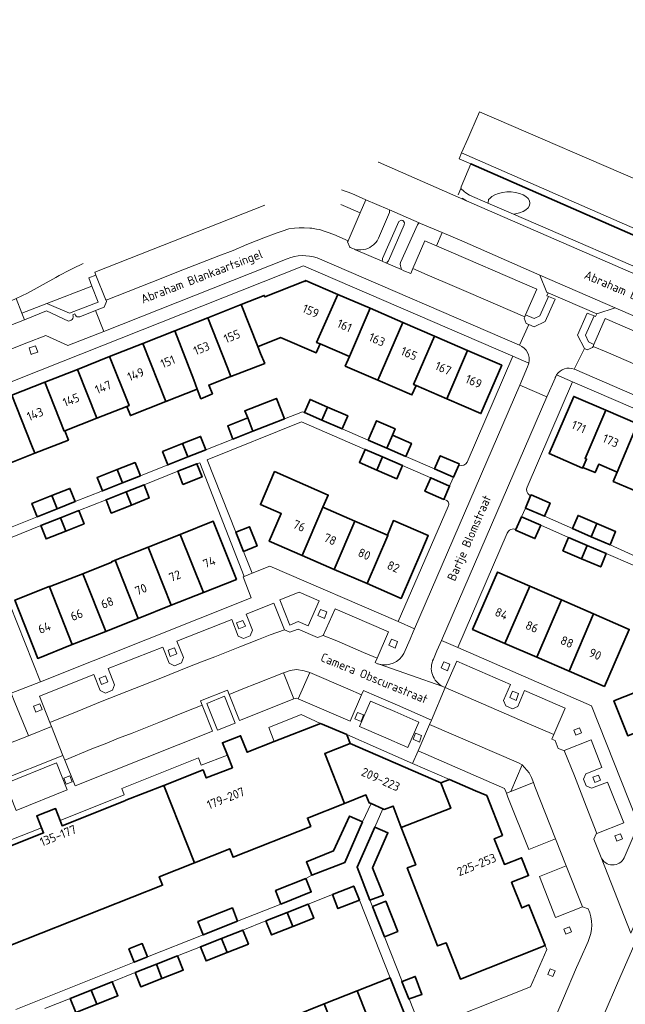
# Model space of a CAD drawing. Header units: metres. Extents: x 152391 to 157968, y 462336 to 467280.
# Tile 285 of 656: x 155087 to 155180, y 465102 to 465253. Entities that reach past the tile are written whole.
import ezdxf
from ezdxf.enums import TextEntityAlignment as Align

# ---------------------------------------------------------------- set-up
doc = ezdxf.new("R2010")
doc.units = ezdxf.units.M
doc.header["$LTSCALE"] = 0.75
for name, color, linetype, lineweight in [('B-WE-GK-BESCHOEIING-G', 251, 'GK-BESCHOEIING', 35), ('B-WE-GR-BEPLANTING_CULTUUR_HEESTERS-GV', 251, 'Continuous', 18), ('B-WE-GR-GROENVOORZIENING-GV', 251, 'Continuous', 18), ('B-WE-OG-BEBOUWING-GV', 6, 'Continuous', 35), ('B-WE-OG-BEBOUWING-T18', 1, 'Continuous', 18), ('B-WE-OG-TERREIN_CULTUURSCHEIDING-GV', 251, 'Continuous', 18), ('B-WE-OG-TOPOGRAFIE-T18', 1, 'Continuous', 18), ('B-WE-OG-WATER_SLOOT-GV', 251, 'Continuous', 18), ('B-WE-VH-VERHARDING_ASFALT-GV', 251, 'Continuous', 18), ('B-WE-VH-VERHARDING_BETONSTRAATSTEEN-GV', 251, 'Continuous', 18), ('B-WE-VH-VERHARDING_TEGEL-GV', 251, 'Continuous', 18)]:
    doc.layers.add(name, color=color, linetype=linetype, lineweight=lineweight)
doc.styles.add('NLCS-ISO-M750-T18', font='NLCS-ISO.ttf', dxfattribs={"height": 1.35})
doc.linetypes.add('GK-BESCHOEIING', pattern='A,30,-5,[1,NLCS.SHX,S=1,R=0,X=0,Y=0],-5', length=40)

msp = doc.modelspace()

# ---------------------------------------------------------------- linework, layer by layer
at = {"layer": 'B-WE-GK-BESCHOEIING-G'}
msp.add_lwpolyline([(155210.72, 465207.35), (155156.7, 465230.99)], dxfattribs=at)
at = {"layer": 'B-WE-GR-BEPLANTING_CULTUUR_HEESTERS-GV'}
for points in [[(155168.58, 465211.15), (155168.36, 465211.24), (155167.29, 465213.88), (155155.3, 465219.16), (155152.26, 465220.45), (155151.4, 465218.41), (155166.83, 465211.76), (155165.11, 465207.81), (155166.42, 465207.22), (155167.31, 465207.62), (155168.63, 465210.63), (155168.4, 465210.73)], [(155091.49, 465209.55), (155094.94, 465208.03), (155099.37, 465209.76), (155098.42, 465212.21)], [(155127.89, 465152.75), (155129.46, 465148.73), (155129.86, 465148.88), (155130.16, 465148.76), (155131.94, 465152.8), (155131.07, 465153.05), (155129.87, 465153.25), (155128.9, 465153.1)], [(155164.58, 465138.62), (155162.85, 465134.5), (155166.33, 465135.87), (155166.04, 465136.68), (155165.67, 465137.37)]]:
    msp.add_lwpolyline(points, close=True, dxfattribs=at)
at = {"layer": 'B-WE-GR-GROENVOORZIENING-GV'}
for points in [[(155088.8, 465202.71), (155088.76, 465202.7), (155089.09, 465201.7), (155089.27, 465201.77), (155090.09, 465202.07), (155089.75, 465203.04)], [(155133.18, 465161.56), (155134.16, 465161.12), (155134.52, 465162.14), (155133.59, 465162.51)], [(155120.67, 465160.45), (155121.02, 465159.49), (155122.02, 465159.9), (155121.64, 465160.82)], [(155144.08, 465156.98), (155145.06, 465156.54), (155145.41, 465157.57), (155144.48, 465157.94)], [(155110.12, 465156.21), (155110.47, 465155.25), (155111.46, 465155.65), (155111.09, 465156.58)], [(155152.14, 465153.51), (155153.12, 465153.07), (155153.47, 465154.09), (155152.54, 465154.46)], [(155099.51, 465151.9), (155099.86, 465150.94), (155100.86, 465151.35), (155100.48, 465152.27)], [(155162.7, 465148.96), (155163.69, 465148.52), (155164.04, 465149.55), (155163.11, 465149.92)], [(155089.43, 465147.64), (155089.78, 465146.68), (155090.78, 465147.09), (155090.4, 465148.01)], [(155138.85, 465145.69), (155139.83, 465145.25), (155140.18, 465146.27), (155139.25, 465146.64)], [(155172.83, 465143.16), (155173.71, 465143.52), (155173.42, 465144.28), (155172.53, 465143.95)], [(155147.8, 465142.53), (155148.78, 465142.08), (155149.13, 465143.11), (155148.2, 465143.48)], [(155094.08, 465136.57), (155094.45, 465135.64), (155095.38, 465136.01), (155095.01, 465136.94)], [(155175.75, 465135.9), (155176.63, 465136.26), (155176.33, 465137.02), (155175.45, 465136.69)], [(155179.14, 465126.88), (155180.02, 465127.24), (155179.72, 465128), (155178.84, 465127.67)], [(155171.3, 465112.56), (155172.19, 465112.92), (155171.89, 465113.68), (155171, 465113.35)], [(155169.31, 465106.07), (155169.65, 465106.96), (155168.89, 465107.26), (155168.53, 465106.38)]]:
    msp.add_lwpolyline(points, close=True, dxfattribs=at)
at = {"layer": 'B-WE-OG-BEBOUWING-GV'}
for points in [[(155133.5, 465203.33), (155132.98, 465203.55), (155136.23, 465210.94), (155131.28, 465213.08), (155131.2, 465212.91), (155131.09, 465212.95), (155125.01, 465210.55), (155124.93, 465210.77), (155121.38, 465209.36), (155123.93, 465202.9), (155123.96, 465202.91), (155127.45, 465204.33), (155127.44, 465204.3), (155132.89, 465201.94)], [(155138.01, 465201.38), (155141.2, 465208.79), (155136.23, 465210.94), (155132.98, 465203.55), (155133.5, 465203.33)], [(155116.22, 465207.32), (155119.22, 465199.82), (155119.79, 465198.33), (155125, 465200.33), (155124.35, 465201.84), (155123.93, 465202.9), (155121.38, 465209.36)], [(155146.24, 465206.62), (155141.2, 465208.79), (155138.01, 465201.38), (155137.38, 465199.91), (155142.41, 465197.73)], [(155111.14, 465205.31), (155114.1, 465197.79), (155114.6, 465196.36), (155115.17, 465194.9), (155116.95, 465195.66), (155116.39, 465196.98), (155119.63, 465198.27), (155119.79, 465198.33), (155119.22, 465199.82), (155116.22, 465207.32)], [(155151.08, 465204.53), (155146.24, 465206.62), (155142.41, 465197.73), (155147.62, 465195.47), (155148.28, 465196.93), (155147.89, 465197.1)], [(155109.78, 465194.46), (155114.6, 465196.36), (155114.1, 465197.79), (155111.14, 465205.31), (155106.23, 465203.37)], [(155109.78, 465194.46), (155106.23, 465203.37), (155101.14, 465201.36), (155104.12, 465193.85), (155103.76, 465193.71), (155104.32, 465192.3)], [(155152.99, 465194.89), (155156.18, 465202.32), (155151.08, 465204.53), (155147.89, 465197.1), (155148.28, 465196.93)], [(155156.18, 465202.32), (155152.99, 465194.89), (155158.24, 465192.62), (155161.46, 465200.04)], [(155096.19, 465199.4), (155099.17, 465191.9), (155103.76, 465193.71), (155104.12, 465193.85), (155101.14, 465201.36)], [(155096.19, 465199.4), (155091.17, 465197.42), (155094.13, 465189.91), (155094.24, 465189.95), (155099.17, 465191.9)], [(155091.17, 465197.42), (155086.1, 465195.42), (155089.08, 465187.92), (155089.64, 465186.51), (155094.8, 465188.54), (155094.24, 465189.95), (155094.13, 465189.91)], [(155089.64, 465186.51), (155089.08, 465187.92), (155086.1, 465195.42), (155080.99, 465193.4), (155083.96, 465185.9), (155084.52, 465184.48)], [(155122.37, 465191.93), (155123.18, 465189.89), (155125.95, 465190.98), (155128.01, 465191.79), (155126.78, 465194.94), (155121.93, 465193.03)], [(155134.67, 465193.62), (155131.97, 465194.79), (155131.1, 465192.76), (155133.8, 465191.59)], [(155173.94, 465184.33), (155174.5, 465185.62), (155174.27, 465185.72), (155177.47, 465193.12), (155172.52, 465195.26), (155168.72, 465186.46), (155173.89, 465184.22)], [(155133.8, 465191.59), (155136.88, 465190.26), (155137.76, 465192.28), (155134.67, 465193.62)], [(155182.32, 465191.03), (155177.47, 465193.12), (155174.27, 465185.72), (155174.5, 465185.62), (155173.94, 465184.33), (155175.8, 465183.53), (155176.36, 465184.82), (155179.21, 465183.58)], [(155122.37, 465191.93), (155119.31, 465190.72), (155120.11, 465188.68), (155123.18, 465189.89)], [(155140.88, 465188.53), (155143.77, 465187.28), (155144.63, 465189.28), (155145.05, 465190.27), (155142.17, 465191.51)], [(155183.44, 465180.1), (155187.23, 465188.91), (155182.32, 465191.03), (155179.21, 465183.58), (155178.61, 465182.19)], [(155112.36, 465187.99), (155113.17, 465185.94), (155115.94, 465187.04), (155115.13, 465189.09)], [(155146.69, 465186.02), (155147.55, 465188.01), (155144.63, 465189.28), (155143.77, 465187.28)], [(155113.17, 465185.94), (155112.36, 465187.99), (155109.27, 465186.76), (155110.08, 465184.71)], [(155143.1, 465185.95), (155140.42, 465187.11), (155139.55, 465185.09), (155142.23, 465183.93)], [(155103.13, 465181.95), (155105.87, 465183.04), (155105.06, 465185.08), (155102.32, 465183.99)], [(155143.1, 465185.95), (155142.23, 465183.93), (155145.33, 465182.59), (155146.2, 465184.61)], [(155154.03, 465182.85), (155154.83, 465184.69), (155154.9, 465184.86), (155151.98, 465186.12), (155151.11, 465184.11)], [(155102.32, 465183.99), (155099.21, 465182.76), (155100.02, 465180.72), (155103.13, 465181.95)], [(155112.41, 465181.7), (155115.36, 465182.86), (155114.56, 465184.89), (155111.61, 465183.73)], [(155133.95, 465178.22), (155134.76, 465180.09), (155126.51, 465183.68), (155124.33, 465178.63), (155127.53, 465177.24), (155125.69, 465172.99), (155130.73, 465170.8)], [(155152.55, 465179.41), (155153.43, 465181.47), (155150.52, 465182.74), (155149.62, 465180.67)], [(155093.05, 465177.96), (155095.83, 465179.07), (155095.02, 465181.11), (155092.23, 465180)], [(155103.68, 465180.58), (155100.58, 465179.35), (155101.39, 465177.31), (155104.49, 465178.54)], [(155103.68, 465180.58), (155104.49, 465178.54), (155107.24, 465179.63), (155106.43, 465181.67)], [(155092.23, 465180), (155089.19, 465178.79), (155090, 465176.75), (155093.05, 465177.96)], [(155165.89, 465179.96), (155165.08, 465178.08), (155168.01, 465176.82), (155168.88, 465178.84), (155165.95, 465180.1)], [(155094.4, 465174.55), (155097.21, 465175.66), (155096.4, 465177.7), (155093.59, 465176.59)], [(155130.73, 465170.8), (155135.67, 465168.66), (155138.86, 465176.09), (155133.95, 465178.22)], [(155094.4, 465174.55), (155093.59, 465176.59), (155090.55, 465175.38), (155091.36, 465173.34)], [(155115.55, 465165.09), (155120.64, 465167.11), (155117.08, 465176.06), (155111.99, 465174.04)], [(155138.86, 465176.09), (155135.67, 465168.66), (155140.74, 465166.46), (155143.94, 465173.89), (155143.87, 465173.93)], [(155143.87, 465173.93), (155143.94, 465173.89), (155140.74, 465166.46), (155145.96, 465164.19), (155149.14, 465171.54), (155150.14, 465173.86), (155144.79, 465176.16)], [(155164.47, 465176.74), (155163.62, 465174.8), (155163.58, 465174.7), (155166.55, 465173.4), (155167.44, 465175.44)], [(155176.08, 465175.71), (155173.19, 465176.95), (155172.32, 465174.93), (155175.21, 465173.68)], [(155120.55, 465174.39), (155121.73, 465171.43), (155123.82, 465172.26), (155122.64, 465175.22)], [(155178.1, 465172.44), (155178.97, 465174.46), (155176.08, 465175.71), (155175.21, 465173.68)], [(155111.99, 465174.04), (155107.06, 465172.08), (155110.62, 465163.13), (155115.55, 465165.09)], [(155171.72, 465173.57), (155170.85, 465171.53), (155173.74, 465170.29), (155174.61, 465172.33), (155171.72, 465173.57)], [(155101.98, 465170.06), (155102.53, 465168.66), (155105.52, 465161.11), (155110.62, 465163.13), (155107.06, 465172.08)], [(155173.74, 465170.29), (155176.68, 465169.03), (155177.51, 465171.09), (155174.61, 465172.33)], [(155097.01, 465167.99), (155100.54, 465159.13), (155105.52, 465161.11), (155102.53, 465168.66), (155101.98, 465170.06), (155101.43, 465169.84), (155101.47, 465169.74)], [(155100.54, 465159.13), (155097.01, 465167.99), (155092.11, 465166.07), (155091.87, 465165.98), (155095.39, 465157.09)], [(155165.76, 465166.08), (155160.8, 465168.24), (155156.96, 465159.42), (155161.94, 465157.27)], [(155091.87, 465165.98), (155091.85, 465166.03), (155086.56, 465163.93), (155090.08, 465154.98), (155095.39, 465157.09)], [(155166.83, 465155.16), (155170.66, 465163.95), (155165.76, 465166.08), (155161.94, 465157.27)], [(155175.58, 465161.81), (155170.66, 465163.95), (155166.83, 465155.16), (155171.8, 465153.01)], [(155171.8, 465153.01), (155177.25, 465150.65), (155181.07, 465159.42), (155175.58, 465161.81)], [(155188.4, 465145.93), (155189.82, 465146.49), (155187.64, 465152), (155178.69, 465148.47), (155180.82, 465143.08), (155188.34, 465146.08)], [(155133.58, 465144.98), (155126.45, 465142.18), (155122.29, 465140.54), (155121.27, 465143.09), (155118.49, 465142), (155119.24, 465140.11), (155120.01, 465138.17), (155116, 465136.59), (155115.52, 465137.83), (155109.47, 465135.45), (155114.19, 465123.55), (155119.62, 465125.7), (155120.13, 465124.4), (155132.08, 465129.13), (155131.56, 465130.43), (155137.26, 465132.68), (155134.22, 465140.36), (155138.11, 465141.9), (155137.6, 465143.25)], [(155152.07, 465135.85), (155138.11, 465141.9), (155134.22, 465140.36), (155137.26, 465132.68), (155140.56, 465133.99), (155141.04, 465132.79), (155141.36, 465132.64), (155143.14, 465131.84), (155143.38, 465131.74), (155144.73, 465132.26), (155146, 465128.97), (155153.6, 465131.92)], [(155075.28, 465121.91), (155079.99, 465110.01), (155085.44, 465112.17), (155085.95, 465110.87), (155109.27, 465120.1), (155108.76, 465121.4), (155114.19, 465123.55), (155109.47, 465135.45), (155103.63, 465133.16), (155103.46, 465133.09), (155103.48, 465133.05), (155093.82, 465129.24), (155093.51, 465130.07), (155092.82, 465131.89), (155089.93, 465130.75), (155090.66, 465128.92), (155090.98, 465128.13), (155081.26, 465124.31), (155080.8, 465124.13)], [(155152.07, 465135.85), (155153.6, 465131.92), (155146, 465128.97), (155148.23, 465123.25), (155146.92, 465122.75), (155151.58, 465110.77), (155152.91, 465111.24), (155155.08, 465105.66), (155168.15, 465110.84), (155165.64, 465117.07), (155164.53, 465116.62), (155162.96, 465120.56), (155165.58, 465121.59), (155164.49, 465124.33), (155161.87, 465123.29), (155160.3, 465127.25), (155161.55, 465127.75), (155159.13, 465133.89), (155157.42, 465134.59), (155153.39, 465136.36)], [(155140.05, 465129.85), (155138.03, 465130.73), (155135.58, 465125.41), (155131.41, 465123.68), (155132.26, 465121.63), (155137.32, 465123.61)], [(155141.17, 465117.81), (155143.24, 465118.55), (155141.58, 465122.77), (155143.94, 465128.16), (155141.92, 465129.04), (155139.2, 465122.85)], [(155127.48, 465117.21), (155132.16, 465119.06), (155131.32, 465121.11), (155126.66, 465119.27)], [(155135.4, 465118.69), (155136.24, 465116.5), (155139.56, 465117.78), (155138.68, 465119.97)], [(155128.42, 465115.91), (155129.29, 465113.74), (155132.52, 465115.02), (155131.66, 465117.2)], [(155143.42, 465112.18), (155145.46, 465112.99), (155143.61, 465117.64), (155141.57, 465116.83)], [(155120.82, 465114.57), (155120.01, 465116.61), (155114.71, 465114.52), (155115.52, 465112.46)], [(155129.29, 465113.74), (155128.42, 465115.91), (155125.17, 465114.62), (155126.04, 465112.45)], [(155118.36, 465111.92), (155119.22, 465109.75), (155122.48, 465111.04), (155121.61, 465113.21)], [(155106.97, 465109.08), (155106.14, 465111.13), (155104.09, 465110.3), (155104.92, 465108.26)], [(155119.22, 465109.75), (155118.36, 465111.92), (155115.11, 465110.64), (155115.98, 465108.46)], [(155109.18, 465105.76), (155108.33, 465107.96), (155105.08, 465106.67), (155105.93, 465104.48)], [(155108.33, 465107.96), (155109.18, 465105.76), (155112.46, 465107.05), (155111.6, 465109.24)], [(155098.31, 465103.98), (155099.18, 465101.81), (155102.42, 465103.1), (155101.55, 465105.27)], [(155144.28, 465105.86), (155139.2, 465103.85), (155142.27, 465096.1), (155147.34, 465098.11)], [(155146.13, 465105.3), (155146.08, 465105.28), (155147.14, 465102.61), (155147.21, 465102.63), (155149.16, 465103.31), (155148.14, 465106.07)], [(155095.06, 465102.69), (155095.92, 465100.52), (155099.18, 465101.81), (155098.31, 465103.98)], [(155142.27, 465096.1), (155139.2, 465103.85), (155134.12, 465101.84), (155137.19, 465094.09)], [(155137.19, 465094.09), (155134.12, 465101.84), (155129.05, 465099.83), (155132.12, 465092.07)]]:
    msp.add_lwpolyline(points, close=True, dxfattribs=at)
at = {"layer": 'B-WE-OG-TERREIN_CULTUURSCHEIDING-GV'}
for points in [[(155183.97, 465214.28), (155182.81, 465214.79), (155168.6, 465220.94), (155163.27, 465223.26), (155159.32, 465224.98), (155156.5, 465226.21), (155155.92, 465226.56), (155155.67, 465226.75), (155155.13, 465227.22), (155154.73, 465226.25)], [(155099.03, 465213.89), (155098.85, 465214.35), (155125, 465224.67)], [(155155.36, 465225.73), (155156.03, 465225.33), (155156.04, 465225.32), (155201.74, 465205.41), (155213.57, 465200.25), (155216.1, 465199.18), (155218.48, 465198.18)], [(155092.87, 465213.55), (155088.5, 465211.12), (155086.78, 465210.32), (155087.64, 465208.07), (155091.49, 465209.55), (155098.42, 465212.21), (155097.93, 465213.46), (155099.03, 465213.89)], [(155220.25, 465190.81), (155216.06, 465192.62), (155213.64, 465193.69), (155211.14, 465194.82), (155206.69, 465196.75), (155199.38, 465199.93), (155178.87, 465208.85), (155176.06, 465207.95), (155175.86, 465207.54), (155175.66, 465207.62), (155174.32, 465204.66), (155174.77, 465203.62), (155175.63, 465203.21), (155177.36, 465207.22), (155198.56, 465198.03), (155205.88, 465194.86), (155205.37, 465193.68), (155204.06, 465190.63), (155203.98, 465190.45), (155204.31, 465189.57), (155206.56, 465188.47), (155206.9, 465188.29)]]:
    msp.add_lwpolyline(points, dxfattribs=at)
msp.add_lwpolyline([(155097.06, 465215.69, 0.01664), (155092.87, 465213.55)], format="xyb", dxfattribs=at)
at = {"layer": 'B-WE-OG-WATER_SLOOT-GV'}
for points in [[(155226.38, 465253.16), (155222.77, 465244.82), (155217.78, 465233.25), (155215.17, 465227.21), (155213.79, 465227.8), (155202.88, 465223.47), (155202.29, 465222.1), (155196.41, 465224.64), (155185.45, 465229.37), (155184.65, 465227.51), (155158.01, 465239.01), (155156.68, 465235.94), (155156.21, 465234.84), (155155.28, 465232.71), (155211.15, 465208.25)], [(155211.15, 465208.25), (155155.28, 465232.71), (155154.88, 465231.77), (155156.7, 465230.99), (155210.72, 465207.35)], [(155210.72, 465207.35), (155156.7, 465230.99), (155155.23, 465227.46), (155155.13, 465227.22), (155155.67, 465226.75), (155155.92, 465226.56), (155156.5, 465226.21), (155159.32, 465224.98), (155159.39, 465225.32), (155159.43, 465225.51), (155159.6, 465225.66), (155159.94, 465225.98), (155160.39, 465226.25), (155160.94, 465226.46), (155161.55, 465226.61), (155162.22, 465226.68), (155162.89, 465226.68), (155163.55, 465226.61), (155164.17, 465226.46), (155164.72, 465226.25), (155165.17, 465225.98), (155165.51, 465225.66), (155165.71, 465225.32), (155165.79, 465224.95), (155165.71, 465224.59), (155165.51, 465224.25), (155165.17, 465223.93), (155164.72, 465223.66), (155164.17, 465223.45), (155163.55, 465223.3), (155163.27, 465223.26)], [(155163.27, 465223.26), (155168.6, 465220.94), (155182.81, 465214.79)]]:
    msp.add_lwpolyline(points, dxfattribs=at)
msp.add_lwpolyline([(155163.27, 465223.26), (155163.55, 465223.3), (155164.17, 465223.45), (155164.72, 465223.66), (155165.17, 465223.93), (155165.51, 465224.25), (155165.71, 465224.59), (155165.79, 465224.95), (155165.71, 465225.32), (155165.51, 465225.66), (155165.17, 465225.98), (155164.72, 465226.25), (155164.17, 465226.46), (155163.55, 465226.61), (155162.89, 465226.68), (155162.22, 465226.68), (155161.55, 465226.61), (155160.94, 465226.46), (155160.39, 465226.25), (155159.94, 465225.98), (155159.6, 465225.66), (155159.43, 465225.51), (155159.39, 465225.32), (155159.32, 465224.98)], close=True, dxfattribs=at)
at = {"layer": 'B-WE-VH-VERHARDING_ASFALT-GV'}
for points in [[(155136.79, 465227), (155138.41, 465226.43), (155140.56, 465225.49), (155143.93, 465224.02), (155144.16, 465223.92), (155148.75, 465221.93), (155148.95, 465221.84), (155152.26, 465220.45), (155155.3, 465219.16), (155167.29, 465213.88), (155178.87, 465208.85), (155199.38, 465199.93), (155206.69, 465196.75), (155211.14, 465194.82), (155213.64, 465193.69), (155216.1, 465199.18), (155213.57, 465200.25), (155201.74, 465205.41), (155156.04, 465225.32), (155156.03, 465225.33), (155142.51, 465231.27), (155142.46, 465231.28)], [(155062.24, 465200.41), (155065.86, 465201.83), (155065.88, 465201.84), (155083.96, 465209), (155085.32, 465209.64), (155086.78, 465210.32), (155088.5, 465211.12), (155092.87, 465213.55)]]:
    msp.add_lwpolyline(points, dxfattribs=at)
msp.add_lwpolyline([(155092.87, 465213.55, -0.01664), (155097.06, 465215.69)], format="xyb", dxfattribs=at)
at = {"layer": 'B-WE-VH-VERHARDING_BETONSTRAATSTEEN-GV'}
for points in [[(155125, 465224.67), (155098.85, 465214.35), (155099.03, 465213.89)], [(155099.03, 465213.89), (155100.5, 465210.2), (155100.58, 465210.05), (155109.3, 465213.46), (155111.46, 465214.33), (155117.93, 465216.88), (155120.13, 465217.7), (155122.23, 465218.59), (155125.1, 465219.73), (155126.51, 465220.26), (155126.88, 465220.38), (155127.69, 465220.66), (155128.72, 465220.99), (155129.58, 465221.12), (155130.29, 465221.17), (155131.04, 465221.18), (155131.93, 465221.13), (155132.22, 465221.09), (155132.95, 465220.98), (155133.4, 465220.89), (155135.61, 465220.12), (155137.81, 465219.18), (155139.68, 465223.47), (155136.7, 465224.75)], [(155164.98, 465207.5), (155156.34, 465211.2), (155154.2, 465212.14), (155149.97, 465213.95), (155147.78, 465214.93), (155147.44, 465214.15), (155146.41, 465214.58), (155146.02, 465214.75), (155143.74, 465215.73), (155143.08, 465216.02), (155138.97, 465217.8), (155138.82, 465217.86), (155138.78, 465217.88), (155138.53, 465217.98), (155138.11, 465218.15), (155138.1, 465218.17), (155137.74, 465219.02), (155137.81, 465219.18), (155135.61, 465220.12), (155133.4, 465220.89), (155132.95, 465220.98), (155132.22, 465221.09), (155131.93, 465221.13), (155131.04, 465221.18), (155130.29, 465221.17), (155129.58, 465221.12), (155128.72, 465220.99), (155127.69, 465220.66), (155126.88, 465220.38), (155126.51, 465220.26), (155125.1, 465219.73), (155122.23, 465218.59), (155120.13, 465217.7), (155117.93, 465216.88), (155111.46, 465214.33), (155109.3, 465213.46), (155100.58, 465210.05), (155100.67, 465209.83), (155100.3, 465208.99), (155098.94, 465208.45), (155100.24, 465205.24), (155128.45, 465216.42)], [(155133.04, 465216.56), (155164.16, 465203.11), (155165.61, 465206.29), (155165.21, 465206.47), (155164.89, 465207.3), (155164.98, 465207.5)], [(155172.6, 465199.45), (155174.18, 465202.6), (155173.09, 465204.68), (155174.58, 465208.06), (155175.66, 465207.62), (155175.86, 465207.54), (155176.06, 465207.95), (155168.58, 465211.15), (155168.4, 465210.73), (155168.63, 465210.63), (155169.66, 465210.19), (155168.13, 465206.77), (155166.46, 465205.92), (155165.61, 465206.29), (155164.16, 465203.11)], [(155165.39, 465199.8), (155164.22, 465196.97), (155168.36, 465195.2), (155169.64, 465198.04)], [(155150.95, 465154.87), (155151.47, 465156.12), (155151.97, 465157.25), (155152.18, 465157.74), (155168.36, 465195.2), (155164.22, 465196.97), (155148.04, 465159.53), (155147.84, 465159.06), (155147.37, 465157.94), (155146.4, 465155.73)], [(155142.35, 465154.16), (155141.99, 465154.33), (155142.29, 465155.02), (155140.18, 465155.9), (155136.1, 465157.66), (155133.98, 465158.49), (155133.13, 465158.16), (155130.12, 465159.48), (155128.85, 465159), (155128.03, 465159.34), (155125.83, 465158.6), (155124.02, 465157.85), (155121.18, 465156.76), (155117.32, 465155.21), (155115.29, 465154.42), (155113.44, 465153.71), (155108.77, 465151.84), (155099.99, 465148.37), (155096.12, 465146.81), (155091.92, 465145.14), (155092.18, 465144.5), (155092.18, 465144.48), (155093.93, 465140.04), (155094.22, 465139.34)], [(155094.22, 465139.34), (155098.4, 465141.05), (155100.47, 465141.85), (155102.52, 465142.69), (155104.59, 465143.48), (155108.72, 465145.12), (155113.02, 465146.86), (155115.39, 465147.79), (155115.13, 465148.45), (155119.24, 465150.09), (155119.51, 465149.43), (155121.63, 465150.29), (155123.73, 465151.1), (155127.89, 465152.75), (155128.9, 465153.1), (155129.87, 465153.25), (155131.07, 465153.05), (155131.94, 465152.8), (155137.79, 465150.27), (155139.86, 465149.35), (155140.16, 465150.04), (155140.66, 465149.83), (155141.82, 465149.31), (155145.39, 465147.76), (155150.63, 465145.49), (155152.77, 465150.48), (155152.4, 465150.66), (155152.37, 465150.67), (155147.4, 465152.38), (155142.57, 465154.09), (155142.56, 465154.09)], [(155142.57, 465154.09), (155147.4, 465152.38), (155152.37, 465150.67)], [(155181.29, 465112.74), (155176.73, 465124.38), (155175.63, 465127.2), (155175.98, 465128.02), (155176.05, 465128.05), (155174.43, 465132.24), (155172.62, 465136.89), (155171.04, 465140.81), (155170.98, 465140.79), (155170.14, 465141.14), (155169.64, 465142.35), (155169.16, 465142.56), (155169.45, 465143.25), (155165.36, 465145.01), (155152.77, 465150.48), (155150.63, 465145.49), (155150.34, 465144.82), (155164, 465138.89), (155164.58, 465138.62), (155165.67, 465137.37), (155166.04, 465136.68), (155166.33, 465135.87), (155166.55, 465135.29), (155169.71, 465127.21), (155171.37, 465123.08), (155171.36, 465123.07), (155173.85, 465116.79), (155173.86, 465116.79), (155174.73, 465116.45)], [(155176.73, 465124.38), (155181.29, 465112.74), (155187.02, 465126.03), (155187.48, 465126.46), (155197.26, 465130.36), (155195.39, 465135.05), (155182.72, 465130.04), (155180.27, 465124.31)], [(155137.12, 465078.29), (155139.84, 465079.36), (155171.95, 465091.69), (155172.97, 465092.33), (155174.32, 465093.6), (155179.12, 465104.68), (155179.63, 465105.86), (155181.9, 465111.16)], [(155174.72, 465111.47), (155173.46, 465108.57), (155172.96, 465107.44), (155168.94, 465098.02), (155168.15, 465096.66)], [(155184.37, 465110.37), (155181.9, 465111.16), (155179.63, 465105.86), (155179.12, 465104.68), (155174.32, 465093.6), (155175.37, 465090.89)]]:
    msp.add_lwpolyline(points, dxfattribs=at)
for points in [[(155143.74, 465215.73), (155143.92, 465215.97), (155144.03, 465216.1), (155146.46, 465221.64), (155146.48, 465221.92), (155146.36, 465222.17), (155146.23, 465222.27), (155145.96, 465222.32), (155145.62, 465222.15), (155143.11, 465216.47), (155143.1, 465216.23), (155143.08, 465216.02)], [(155147.78, 465214.93), (155149.97, 465213.95), (155154.2, 465212.14), (155156.34, 465211.2), (155164.98, 465207.5), (155165.11, 465207.81), (155166.83, 465211.76), (155151.4, 465218.41), (155149.62, 465219.18)], [(155167.29, 465213.88), (155168.36, 465211.24), (155168.58, 465211.15), (155176.06, 465207.95), (155178.87, 465208.85)], [(155175.63, 465203.21), (155175.5, 465202.92), (155177.51, 465202.09), (155183.64, 465199.45), (155191.79, 465195.9), (155196.71, 465193.78), (155199.95, 465192.41), (155201.98, 465191.5), (155204.06, 465190.63), (155205.37, 465193.68), (155205.88, 465194.86), (155198.56, 465198.03), (155177.36, 465207.22)], [(155194.97, 465189.75), (155202.73, 465186.39), (155205.07, 465185.35), (155206.56, 465188.47), (155204.31, 465189.57), (155203.98, 465190.45), (155204.06, 465190.63), (155201.98, 465191.5), (155199.95, 465192.41), (155196.71, 465193.78), (155191.79, 465195.9), (155183.64, 465199.45), (155177.51, 465202.09), (155175.5, 465202.92), (155175.43, 465202.75), (155174.57, 465202.42), (155174.18, 465202.6), (155172.6, 465199.45), (155172.64, 465199.43)], [(155130.28, 465165.16), (155127.29, 465163.98), (155128.83, 465160.09), (155130.12, 465160.64), (155131.66, 465159.97), (155133.37, 465163.81)], [(155128.03, 465159.34), (155126.37, 465163.46), (155122.13, 465161.78), (155123.11, 465159.29), (155122.75, 465158.46), (155121.72, 465158.05), (155120.9, 465158.41), (155119.91, 465160.93), (155111.49, 465157.6), (155112.51, 465155.1), (155112.18, 465154.27), (155111.11, 465153.85), (155110.27, 465154.22), (155109.3, 465156.71), (155100.89, 465153.4), (155101.88, 465150.91), (155101.57, 465150.07), (155100.5, 465149.65), (155099.66, 465150.02), (155098.69, 465152.49), (155090.33, 465149.18), (155091.92, 465145.14), (155096.12, 465146.81), (155099.99, 465148.37), (155108.77, 465151.84), (155113.44, 465153.71), (155115.29, 465154.42), (155117.32, 465155.21), (155121.18, 465156.76), (155124.02, 465157.85), (155125.83, 465158.6)], [(155142.29, 465155.02), (155144.05, 465159.06), (155135.83, 465162.59), (155133.98, 465158.49), (155136.1, 465157.66), (155140.18, 465155.9)], [(155152.77, 465150.48), (155165.36, 465145.01), (155169.45, 465143.25), (155171.18, 465147.33), (155164.96, 465150.02), (155163.93, 465147.59), (155163.1, 465147.24), (155162.06, 465147.67), (155161.73, 465148.52), (155162.77, 465150.98), (155154.53, 465154.52)], [(155129.46, 465148.73), (155127.89, 465152.75), (155123.73, 465151.1), (155121.63, 465150.29), (155119.51, 465149.43), (155121.13, 465145.42)], [(155139.86, 465149.35), (155137.79, 465150.27), (155131.94, 465152.8), (155130.16, 465148.76), (155138.11, 465145.3)], [(155120.47, 465145.02), (155118.82, 465149.14), (155116.08, 465148.04), (155117.73, 465143.92)], [(155115.39, 465147.79), (155113.02, 465146.86), (155108.72, 465145.12), (155104.59, 465143.48), (155102.52, 465142.69), (155100.47, 465141.85), (155098.4, 465141.05), (155094.22, 465139.34), (155095.84, 465135.37), (155116.98, 465143.77)], [(155143.28, 465142.9), (155146.98, 465141.29), (155148.69, 465145.18), (155144.98, 465146.8), (155141.25, 465148.42), (155139.58, 465144.51)], [(155083.59, 465135.95), (155093.93, 465140.04), (155092.18, 465144.48), (155088.66, 465143.08), (155085.38, 465141.77), (155081.85, 465140.37)], [(155164, 465138.89), (155150.34, 465144.82), (155148.58, 465140.76), (155161.89, 465134.96), (155162.07, 465134.5), (155162.18, 465134.23), (155162.85, 465134.5), (155164.58, 465138.62)], [(155171.04, 465140.81), (155172.62, 465136.89), (155174.43, 465132.24), (155176.05, 465128.05), (155180.21, 465129.69), (155177.73, 465135.96), (155175.26, 465135.01), (155174.43, 465135.36), (155174, 465136.38), (155174.37, 465137.23), (155176.83, 465138.19), (155175.18, 465142.43)], [(155094.62, 465134.75), (155092.98, 465138.9), (155085.12, 465135.75), (155086.75, 465131.61)], [(155162.41, 465133.64), (155165.6, 465125.59), (155169.71, 465127.21), (155166.55, 465135.29), (155166.33, 465135.87), (155162.85, 465134.5), (155162.18, 465134.23)], [(155173.85, 465116.79), (155171.36, 465123.07), (155167.24, 465121.43), (155169.72, 465115.15)]]:
    msp.add_lwpolyline(points, close=True, dxfattribs=at)
for points in [[(155128.45, 465216.42, -0.172983), (155133.04, 465216.56)], [(155164.16, 465203.11, -0.389084), (155165.62, 465200.36)], [(155165.62, 465200.36, -0.064878), (155165.39, 465199.8)], [(155169.89, 465198.57, -0.354223), (155172.6, 465199.45)], [(155169.64, 465198.04, -0.064425), (155169.89, 465198.57)], [(155146.4, 465155.73, -0.350404), (155142.57, 465154.09)], [(155152.37, 465150.67, -0.421737), (155150.95, 465154.87)], [(155142.56, 465154.09, -0.018777), (155142.35, 465154.16)], [(155180.27, 465124.31, -0.639753), (155176.73, 465124.38)], [(155174.73, 465116.45, -0.229748), (155174.72, 465111.47)]]:
    msp.add_lwpolyline(points, format="xyb", dxfattribs=at)
at = {"layer": 'B-WE-VH-VERHARDING_TEGEL-GV'}
for points in [[(155139.68, 465223.47), (155137.81, 465219.18), (155137.74, 465219.02), (155138.1, 465218.17), (155138.11, 465218.15), (155138.53, 465217.98), (155138.78, 465217.88), (155138.82, 465217.86), (155138.97, 465217.8), (155139.36, 465217.79), (155139.78, 465217.78), (155140.14, 465217.82), (155140.55, 465217.91), (155140.95, 465218.06), (155141.14, 465218.15), (155141.44, 465218.34), (155141.72, 465218.55), (155141.93, 465218.75), (155142.08, 465218.91), (155142.29, 465219.19), (155142.5, 465219.56), (155144.17, 465223.51), (155144.16, 465223.71), (155144.16, 465223.92), (155143.93, 465224.02), (155140.56, 465225.49)], [(155144.16, 465223.92), (155144.16, 465223.71), (155144.17, 465223.51), (155142.5, 465219.56), (155142.29, 465219.19), (155142.08, 465218.91), (155141.93, 465218.75), (155141.72, 465218.55), (155141.44, 465218.34), (155141.14, 465218.15), (155140.95, 465218.06), (155140.55, 465217.91), (155140.14, 465217.82), (155139.78, 465217.78), (155139.36, 465217.79), (155138.97, 465217.8), (155143.08, 465216.02), (155143.1, 465216.23), (155143.11, 465216.47), (155145.62, 465222.15), (155145.96, 465222.32), (155146.23, 465222.27), (155146.36, 465222.17), (155146.48, 465221.92), (155146.46, 465221.64), (155144.03, 465216.1), (155143.92, 465215.97), (155143.74, 465215.73), (155146.02, 465214.75), (155145.92, 465215.1), (155145.85, 465215.34), (155145.84, 465215.58), (155145.9, 465215.86), (155148.49, 465221.65), (155148.61, 465221.78), (155148.75, 465221.93)], [(155148.75, 465221.93), (155148.61, 465221.78), (155148.49, 465221.65), (155145.9, 465215.86), (155145.84, 465215.58), (155145.85, 465215.34), (155145.92, 465215.1), (155146.02, 465214.75), (155146.41, 465214.58), (155147.44, 465214.15), (155147.78, 465214.93), (155149.62, 465219.18), (155151.4, 465218.41), (155152.26, 465220.45), (155148.95, 465221.84)], [(155168.63, 465210.63), (155167.31, 465207.62), (155166.42, 465207.22), (155165.11, 465207.81), (155164.98, 465207.5), (155164.89, 465207.3), (155165.21, 465206.47), (155165.61, 465206.29), (155166.46, 465205.92), (155168.13, 465206.77), (155169.66, 465210.19)], [(155175.63, 465203.21), (155174.77, 465203.62), (155174.32, 465204.66), (155175.66, 465207.62), (155174.58, 465208.06), (155173.09, 465204.68), (155174.18, 465202.6), (155174.57, 465202.42), (155175.43, 465202.75), (155175.5, 465202.92)], [(155089.09, 465201.7), (155088.76, 465202.7), (155088.8, 465202.71), (155089.75, 465203.04), (155090.09, 465202.07), (155089.27, 465201.77)], [(155192.14, 465166.32), (155187.72, 465168.15), (155184.9, 465169.39), (155182.07, 465170.63), (155178.1, 465172.44), (155175.21, 465173.68), (155172.32, 465174.93), (155168.01, 465176.82), (155165.08, 465178.08), (155164.47, 465176.74), (155167.44, 465175.44), (155171.72, 465173.57), (155171.72, 465173.57), (155174.61, 465172.33), (155177.51, 465171.09), (155181.56, 465169.36), (155184.64, 465168.04), (155193.15, 465164.39), (155193.71, 465165.61)], [(155130.28, 465165.16), (155133.37, 465163.81), (155131.66, 465159.97), (155130.12, 465160.64), (155128.83, 465160.09), (155127.29, 465163.98)], [(155133.18, 465161.56), (155133.59, 465162.51), (155134.52, 465162.14), (155134.16, 465161.12)], [(155120.67, 465160.45), (155121.64, 465160.82), (155122.02, 465159.9), (155121.02, 465159.49)], [(155144.08, 465156.98), (155144.48, 465157.94), (155145.41, 465157.57), (155145.06, 465156.54)], [(155110.12, 465156.21), (155111.09, 465156.58), (155111.46, 465155.65), (155110.47, 465155.25)], [(155152.14, 465153.51), (155152.54, 465154.46), (155153.47, 465154.09), (155153.12, 465153.07)], [(155099.51, 465151.9), (155100.48, 465152.27), (155100.86, 465151.35), (155099.86, 465150.94)], [(155120.47, 465145.02), (155117.73, 465143.92), (155116.08, 465148.04), (155118.82, 465149.14)], [(155162.7, 465148.96), (155163.11, 465149.92), (155164.04, 465149.55), (155163.69, 465148.52)], [(155089.43, 465147.64), (155090.4, 465148.01), (155090.78, 465147.09), (155089.78, 465146.68)], [(155143.28, 465142.9), (155139.58, 465144.51), (155141.25, 465148.42), (155144.98, 465146.8), (155148.69, 465145.18), (155146.98, 465141.29)], [(155138.85, 465145.69), (155139.25, 465146.64), (155140.18, 465146.27), (155139.83, 465145.25)], [(155172.83, 465143.16), (155172.53, 465143.95), (155173.42, 465144.28), (155173.71, 465143.52)], [(155147.8, 465142.53), (155148.2, 465143.48), (155149.13, 465143.11), (155148.78, 465142.08)], [(155094.62, 465134.75), (155086.75, 465131.61), (155085.12, 465135.75), (155092.98, 465138.9)], [(155094.08, 465136.57), (155095.01, 465136.94), (155095.38, 465136.01), (155094.45, 465135.64)], [(155175.75, 465135.9), (155175.45, 465136.69), (155176.33, 465137.02), (155176.63, 465136.26)], [(155179.14, 465126.88), (155178.84, 465127.67), (155179.72, 465128), (155180.02, 465127.24)], [(155171.3, 465112.56), (155171, 465113.35), (155171.89, 465113.68), (155172.19, 465112.92)], [(155169.31, 465106.07), (155168.53, 465106.38), (155168.89, 465107.26), (155169.65, 465106.96)]]:
    msp.add_lwpolyline(points, close=True, dxfattribs=at)
for points in [[(155133.04, 465216.56, 0.172983), (155128.45, 465216.42)], [(155096.54, 465207.5, -0.391162), (155095.87, 465207.75)], [(155095.87, 465207.75, 0.391162), (155096.54, 465207.5)], [(155095.52, 465207.61, -0.378463), (155095.22, 465206.97)], [(155095.22, 465206.97, 0.378463), (155095.52, 465207.61)], [(155165.62, 465200.36, 0.389084), (155164.16, 465203.11)], [(155165.39, 465199.8, 0.064878), (155165.62, 465200.36)], [(155172.6, 465199.45, 0.354223), (155169.89, 465198.57)], [(155169.89, 465198.57, 0.064425), (155169.64, 465198.04)], [(155156.12, 465185.16, -0.358286), (155154.93, 465184.66)], [(155165.71, 465180.09, -0.406558), (155165.37, 465181.3)], [(155152.88, 465179.31, -0.420623), (155153.22, 465178.32)], [(155162.3, 465174.2, -0.419494), (155163.62, 465174.8)], [(155142.57, 465154.09, 0.350404), (155146.4, 465155.73)], [(155150.95, 465154.87, 0.421737), (155152.37, 465150.67)], [(155142.35, 465154.16, 0.018777), (155142.56, 465154.09)], [(155176.73, 465124.38, 0.639753), (155180.27, 465124.31)], [(155174.72, 465111.47, 0.229748), (155174.73, 465116.45)]]:
    msp.add_lwpolyline(points, format="xyb", dxfattribs=at)
for points in [[(155128.45, 465216.42), (155100.24, 465205.24), (155094.7, 465203.06), (155091.3, 465204.63), (155088.41, 465203.49), (155069.77, 465196.09), (155069.75, 465196.08)], [(155090.51, 465199.29), (155130.98, 465215.31), (155163.14, 465201.43), (155165.62, 465200.36)], [(155164.16, 465203.11), (155133.04, 465216.56)], [(155096.54, 465207.5), (155098.94, 465208.45), (155100.3, 465208.99), (155100.67, 465209.83), (155100.58, 465210.05), (155100.5, 465210.2), (155099.03, 465213.89), (155097.93, 465213.46), (155098.42, 465212.21), (155099.37, 465209.76), (155094.94, 465208.03), (155091.49, 465209.55), (155087.64, 465208.07), (155088.04, 465207.04), (155091.43, 465208.38), (155094.82, 465206.82), (155095.22, 465206.97)], [(155086.86, 465206.57), (155088.04, 465207.04), (155087.64, 465208.07), (155086.78, 465210.32), (155085.32, 465209.64), (155083.96, 465209), (155065.88, 465201.84), (155065.86, 465201.83)], [(155061.55, 465196.56), (155039.03, 465187.63), (155037.52, 465184.11), (155032.14, 465182), (155033.39, 465178.77), (155040.14, 465181.45), (155041.65, 465184.95), (155062.83, 465193.33), (155062.95, 465193.38), (155069.75, 465196.08), (155069.77, 465196.09), (155088.41, 465203.49), (155091.3, 465204.63), (155094.7, 465203.06), (155100.24, 465205.24), (155098.94, 465208.45), (155096.54, 465207.5)], [(155095.22, 465206.97), (155094.82, 465206.82), (155091.43, 465208.38), (155088.04, 465207.04), (155086.86, 465206.57), (155073.95, 465201.47)], [(155095.87, 465207.75), (155095.79, 465207.92), (155095.45, 465207.79), (155095.52, 465207.61)], [(155095.52, 465207.61), (155095.45, 465207.79), (155095.79, 465207.92), (155095.87, 465207.75)], [(155165.62, 465200.36), (155163.14, 465201.43), (155156.12, 465185.16)], [(155068.66, 465193.5), (155069.64, 465191.02), (155074.83, 465193.08), (155074.99, 465193.14), (155075, 465193.15), (155090.51, 465199.29)], [(155153.22, 465178.32), (155145.52, 465160.62), (155145.53, 465160.62), (155148.04, 465159.53), (155164.22, 465196.97), (155165.39, 465199.8)], [(155207.71, 465184.22), (155205.07, 465185.35), (155202.73, 465186.39), (155194.97, 465189.75), (155172.64, 465199.43), (155172.6, 465199.45)], [(155169.64, 465198.04), (155168.36, 465195.2), (155152.18, 465157.74), (155154.69, 465156.64), (155154.71, 465156.63), (155154.69, 465156.65), (155162.3, 465174.2)], [(155165.37, 465181.3), (155172.35, 465197.49), (155169.89, 465198.57)], [(155169.89, 465198.57), (155172.35, 465197.49), (155194.23, 465188.04), (155219.38, 465177.17)], [(155086.15, 465173.63), (155090.55, 465175.38), (155093.59, 465176.59), (155096.4, 465177.7), (155100.58, 465179.35), (155103.68, 465180.58), (155106.43, 465181.67), (155111.61, 465183.73), (155114.56, 465184.89), (155114.99, 465185.06), (155121.83, 465167.55), (155123.07, 465168.05), (155121.73, 465171.43), (155120.55, 465174.39), (155116.13, 465185.52), (155130.64, 465191.34), (155140.42, 465187.11), (155143.1, 465185.95), (155146.2, 465184.61), (155150.52, 465182.74), (155153.43, 465181.47), (155153.54, 465181.7), (155153.53, 465181.7), (155154.03, 465182.85), (155151.11, 465184.11), (155146.69, 465186.02), (155143.77, 465187.28), (155140.88, 465188.53), (155136.88, 465190.26), (155133.8, 465191.59), (155131.1, 465192.76), (155130.8, 465192.89), (155128.01, 465191.79), (155125.95, 465190.98), (155123.18, 465189.89), (155120.11, 465188.68), (155115.94, 465187.04), (155113.17, 465185.94), (155110.08, 465184.71), (155105.87, 465183.04), (155103.13, 465181.95), (155100.02, 465180.72), (155095.83, 465179.07), (155093.05, 465177.96), (155090, 465176.75), (155085.62, 465175.01)], [(155065.41, 465192.23), (155066.39, 465189.75), (155082.76, 465148.4), (155085.33, 465141.9), (155085.38, 465141.77), (155088.66, 465143.08), (155088.61, 465143.2), (155086.56, 465148.19), (155086, 465149.61)], [(155069.64, 465191.02), (155086, 465149.61), (155090.48, 465151.39), (155083.38, 465169.21)], [(155154.93, 465184.66), (155154.83, 465184.69), (155154.03, 465182.85), (155153.53, 465181.7)], [(155153.53, 465181.7), (155153.54, 465181.7), (155153.43, 465181.47), (155152.55, 465179.41), (155152.88, 465179.31)], [(155163.62, 465174.8), (155164.47, 465176.74), (155165.08, 465178.08), (155165.89, 465179.96), (155165.71, 465180.09)], [(155146.4, 465155.73), (155147.37, 465157.94), (155147.84, 465159.06), (155148.04, 465159.53), (155145.53, 465160.62), (155145.52, 465160.62), (155125.79, 465169.15), (155123.07, 465168.05), (155121.83, 465167.55), (155121.7, 465167.5), (155122.9, 465164.29), (155090.48, 465151.39), (155086, 465149.61)], [(155086.56, 465148.19), (155088.61, 465143.2), (155088.66, 465143.08), (155092.18, 465144.48), (155092.18, 465144.5), (155091.92, 465145.14), (155090.33, 465149.18), (155098.69, 465152.49), (155099.66, 465150.02), (155100.5, 465149.65), (155101.57, 465150.07), (155101.88, 465150.91), (155100.89, 465153.4), (155109.3, 465156.71), (155110.27, 465154.22), (155111.11, 465153.85), (155112.18, 465154.27), (155112.51, 465155.1), (155111.49, 465157.6), (155119.91, 465160.93), (155120.9, 465158.41), (155121.72, 465158.05), (155122.75, 465158.46), (155123.11, 465159.29), (155122.13, 465161.78), (155126.37, 465163.46), (155128.03, 465159.34), (155128.85, 465159), (155130.12, 465159.48), (155133.13, 465158.16), (155133.98, 465158.49), (155135.83, 465162.59), (155144.05, 465159.06), (155142.29, 465155.02), (155141.99, 465154.33), (155142.35, 465154.16)], [(155180.27, 465124.31), (155182.72, 465130.04), (155182.52, 465130.54), (155182.13, 465130.38), (155175.24, 465147.7), (155154.69, 465156.65), (155154.71, 465156.63), (155154.69, 465156.64), (155152.18, 465157.74), (155151.97, 465157.25), (155151.47, 465156.12), (155150.95, 465154.87)], [(155142.56, 465154.09), (155142.57, 465154.09)], [(155152.37, 465150.67), (155152.4, 465150.66), (155152.77, 465150.48), (155154.53, 465154.52), (155162.77, 465150.98), (155161.73, 465148.52), (155162.06, 465147.67), (155163.1, 465147.24), (155163.93, 465147.59), (155164.96, 465150.02), (155171.18, 465147.33), (155169.45, 465143.25), (155169.16, 465142.56), (155169.64, 465142.35), (155170.14, 465141.14), (155170.98, 465140.79), (155171.04, 465140.81), (155175.18, 465142.43), (155176.83, 465138.19), (155174.37, 465137.23), (155174, 465136.38), (155174.43, 465135.36), (155175.26, 465135.01), (155177.73, 465135.96), (155180.21, 465129.69), (155176.05, 465128.05), (155175.98, 465128.02), (155175.63, 465127.2), (155176.73, 465124.38)], [(155080.97, 465125.11), (155090.66, 465128.92), (155089.93, 465130.75), (155092.82, 465131.89), (155093.51, 465130.07), (155103.35, 465133.99), (155103.03, 465134.95), (155114.81, 465139.68), (155115.24, 465138.55), (155119.24, 465140.11), (155118.49, 465142), (155121.27, 465143.09), (155122.29, 465140.54), (155126.45, 465142.18), (155125.61, 465144.34), (155130.62, 465146.33), (155133.58, 465144.98), (155137.6, 465143.25), (155142.5, 465141.11), (155147.74, 465138.83), (155148.58, 465140.76), (155150.34, 465144.82), (155150.63, 465145.49), (155145.39, 465147.76), (155141.82, 465149.31), (155140.66, 465149.83), (155140.16, 465150.04), (155139.86, 465149.35), (155138.11, 465145.3), (155130.16, 465148.76), (155129.86, 465148.88), (155129.46, 465148.73), (155121.13, 465145.42), (155119.51, 465149.43), (155119.24, 465150.09), (155115.13, 465148.45), (155115.39, 465147.79), (155116.98, 465143.77), (155095.84, 465135.37), (155094.22, 465139.34), (155093.93, 465140.04), (155083.59, 465135.95)], [(155174.73, 465116.45), (155173.86, 465116.79), (155173.85, 465116.79), (155169.72, 465115.15), (155167.24, 465121.43), (155171.36, 465123.07), (155171.37, 465123.08), (155169.71, 465127.21), (155165.6, 465125.59), (155162.41, 465133.64), (155162.18, 465134.23), (155162.07, 465134.5), (155161.89, 465134.96), (155148.58, 465140.76), (155147.74, 465138.83), (155153.39, 465136.36), (155157.42, 465134.59), (155159.13, 465133.89), (155161.55, 465127.75), (155160.3, 465127.25), (155161.87, 465123.29), (155164.49, 465124.33), (155165.58, 465121.59), (155162.96, 465120.56), (155164.53, 465116.62), (155165.64, 465117.07), (155168.15, 465110.84), (155168.36, 465110.22), (155165.87, 465104.47), (155149.11, 465097.81)], [(155149.11, 465097.81), (155147.21, 465102.63), (155147.14, 465102.61), (155146.08, 465105.28), (155146.13, 465105.3), (155143.42, 465112.18), (155141.57, 465116.83), (155141.17, 465117.81), (155139.2, 465122.85), (155141.92, 465129.04), (155143.14, 465131.84), (155141.36, 465132.64), (155140.05, 465129.85), (155137.32, 465123.61), (155132.26, 465121.63), (155131.32, 465121.11), (155132.16, 465119.06), (155127.48, 465117.21), (155120.82, 465114.57), (155115.52, 465112.46), (155106.97, 465109.08), (155104.92, 465108.26), (155086.7, 465100.99)], [(155091.18, 465101.17), (155095.06, 465102.69), (155098.31, 465103.98), (155101.55, 465105.27), (155105.08, 465106.67), (155108.33, 465107.96), (155111.6, 465109.24), (155115.11, 465110.64), (155118.36, 465111.92), (155121.61, 465113.21), (155125.17, 465114.62), (155128.42, 465115.91), (155131.66, 465117.2), (155135.4, 465118.69), (155138.68, 465119.97), (155139.56, 465117.78), (155144.28, 465105.86), (155147.34, 465098.11)], [(155168.15, 465096.66), (155168.94, 465098.02), (155172.96, 465107.44), (155173.46, 465108.57), (155174.72, 465111.47)]]:
    msp.add_lwpolyline(points, dxfattribs=at)

# ---------------------------------------------------------------- texts
at = {"layer": 'B-WE-OG-BEBOUWING-T18', "style": 'NLCS-ISO-M750-T18'}
for s, rotation, p in [('159', 336.6, (155132.08, 465208.38)), ('161', 336.6, (155137.27, 465206.13)), ('155', 21.6, (155119.95, 465204.49)), ('163', 336.6, (155142.26, 465203.98)), ('153', 21.5, (155115.27, 465202.64)), ('151', 21.5, (155110.08, 465200.59)), ('165', 336.6, (155147.2, 465201.84)), ('167', 336.6, (155152.45, 465199.57)), ('149', 21.5, (155105.14, 465198.64)), ('169', 336.6, (155157.14, 465197.55)), ('147', 21.5, (155100.14, 465196.66)), ('145', 21.5, (155095.2, 465194.71)), ('143', 21.5, (155089.67, 465192.53)), ('171', 336.7, (155173.31, 465190.56)), ('173', 336.7, (155178.21, 465188.44)), ('76', 336.5, (155130.3, 465175.35)), ('78', 336.5, (155135.06, 465173.28)), ('80', 336.5, (155140.31, 465171)), ('74', 21.7, (155116.46, 465169.76)), ('82', 336.5, (155144.79, 465169.06)), ('72', 21.7, (155111.17, 465167.66)), ('70', 21.7, (155105.95, 465165.58)), ('68', 21.7, (155100.77, 465163.53)), ('66', 21.7, (155096.06, 465161.66)), ('84', 336.6, (155161.41, 465161.85)), ('64', 21.7, (155091.1, 465159.69)), ('86', 336.6, (155166.1, 465159.83)), ('88', 336.6, (155171.49, 465157.5)), ('90', 336.6, (155175.83, 465155.62)), ('209-223', 335.9, (155142.83, 465136.37)), ('179-207', 21.5, (155118.99, 465133.47)), ('135-177', 21.4, (155093.2, 465127.73)), ('225-253', 21.7, (155157.58, 465123.26))]:
    msp.add_text(s, height=1.35, rotation=rotation, dxfattribs=at).set_placement(p, align=Align.MIDDLE)
at = {"layer": 'B-WE-OG-TOPOGRAFIE-T18', "style": 'NLCS-ISO-M750-T18'}
for s, rotation, p in [('Abraham Blankaartsingel', 21, (155115.37, 465213.51)), ('Abraham Blankaartsingel', 336.8, (155183.33, 465209.95)), ('Bartje Blomstraat', 66.5, (155156.62, 465173.4)), ('Camera Obscurastraat', 337.8, (155141.84, 465151.93))]:
    msp.add_text(s, height=1.35, rotation=rotation, dxfattribs=at).set_placement(p, align=Align.MIDDLE)

doc.saveas('drawing.dxf')
